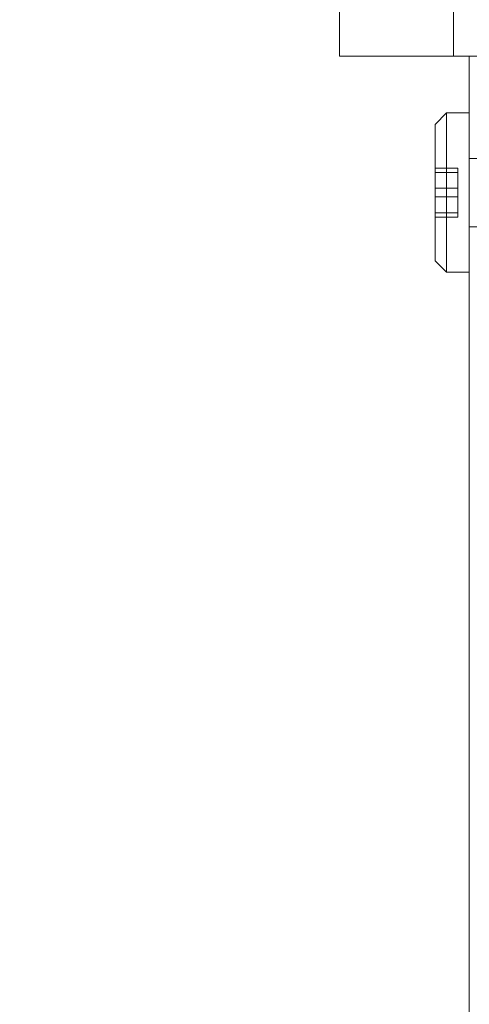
# Model space of a CAD drawing. Header units: millimetres. Extents: x 0 to 658, y -2 to 210.
# Tile 537 of 656: x 82.67 to 86.62, y 67.89 to 76.55. Entities that reach past the tile are written whole.
import ezdxf

# ---------------------------------------------------------------- set-up
doc = ezdxf.new("R2010")
doc.units = ezdxf.units.MM
doc.layers.add('图框', color=7, linetype='Continuous')
doc.styles.add('SLDTEXTSTYLE1', font='TXT', dxfattribs={"width": 0.7, "bigfont": 'bigfont'})

msp = doc.modelspace()

# ---------------------------------------------------------------- linework, layer by layer
at = {"color": 7, "linetype": 'Continuous', "lineweight": 15}
for p, q in [((85.4785, 76.2255), (85.4785, 76.6255)), ((86.4785, 76.6255), (86.4785, 76.2255)), ((85.4785, 76.2255), (87.0785, 76.2255)), ((86.4785, 76.2255), (85.4785, 76.2255)), ((86.6185, 76.2255), (85.4785, 76.2255)), ((85.4785, 76.2255), (86.4785, 76.2255)), ((158.6785, 76.2255), (86.4785, 76.2255)), ((86.6185, 63.4655), (86.6185, 76.2255)), ((87.0185, 76.2255), (86.6185, 76.2255)), ((86.4185, 75.7255), (86.3185, 75.6255)), ((86.4185, 75.7255), (86.3185, 75.6255)), ((86.6185, 75.7255), (86.4185, 75.7255)), ((86.6185, 75.7255), (86.4185, 75.7255)), ((86.4185, 74.3256), (86.4185, 75.7254)), ((86.4185, 74.3256), (86.4185, 75.7254)), ((86.6185, 75.7254), (86.6185, 74.3256)), ((86.6185, 75.7254), (86.6185, 74.3256)), ((86.3185, 75.6253), (86.3185, 74.4257)), ((86.3185, 75.6253), (86.3185, 74.4257)), ((86.7904, 75.3255), (86.6185, 75.3255)), ((86.7904, 75.3255), (86.6185, 75.3255)), ((86.6185, 75.3253), (86.6185, 74.7256)), ((86.6185, 75.3253), (86.6185, 74.7256)), ((86.3185, 75.2418), (86.3185, 75.0636)), ((86.3185, 75.2037), (86.3185, 75.2418)), ((86.5185, 75.2418), (86.3185, 75.2418)), ((86.5185, 75.2418), (86.5185, 75.0636)), ((86.5185, 75.2037), (86.5185, 75.2418)), ((86.3185, 74.9874), (86.3185, 75.2037)), ((86.5185, 75.2037), (86.3185, 75.2037)), ((86.5185, 74.9874), (86.5185, 75.2037)), ((86.3185, 75.0636), (86.3185, 74.8473)), ((86.5185, 75.0636), (86.3185, 75.0636)), ((86.5185, 75.0636), (86.5185, 74.8473)), ((86.3185, 74.8092), (86.3185, 74.9874)), ((86.5185, 74.9874), (86.3185, 74.9874)), ((86.5185, 74.8092), (86.5185, 74.9874)), ((86.3185, 74.8473), (86.3185, 74.8092)), ((86.5185, 74.8473), (86.3185, 74.8473)), ((86.5185, 74.8092), (86.3185, 74.8092)), ((86.5185, 74.8473), (86.5185, 74.8092)), ((86.6185, 74.7255), (86.8404, 74.7255)), ((86.6185, 74.7255), (86.8404, 74.7255)), ((86.3185, 74.4255), (86.4185, 74.3255)), ((86.3185, 74.4255), (86.4185, 74.3255)), ((86.4185, 74.3255), (86.6185, 74.3255)), ((86.4185, 74.3255), (86.6185, 74.3255))]:
    msp.add_line(p, q, dxfattribs=at)

# ---------------------------------------------------------------- texts
at = {"layer": '图框', "insert": (2.4961, 70.4725), "char_height": 3.5, "attachment_point": 1, "style": 'SLDTEXTSTYLE1'}
msp.add_mtext('\\M+18ED8(\\M+192CA)\\M+19770\\M+18C8F\\M+1936F记', dxfattribs=at)

doc.saveas('drawing.dxf')
